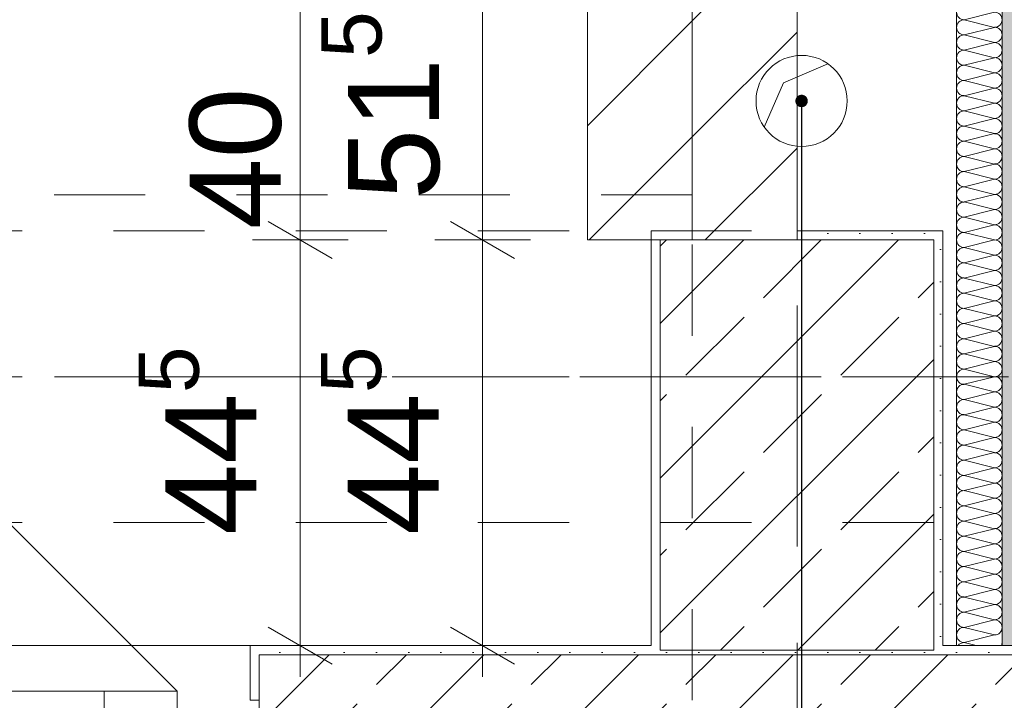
# Model space of a CAD drawing. Header units: metres. Extents: x -3.6 to 90.7, y -11.1 to 18.
# Tile 354 of 656: x 39.277 to 40.357, y 0.195 to 0.942. Entities that reach past the tile are written whole.
import ezdxf

# ---------------------------------------------------------------- set-up
doc = ezdxf.new("R2010")
doc.units = ezdxf.units.M
doc.header["$MEASUREMENT"] = 0
for name, pattern in [('Achse', [0.2, 0.1, -0.05, 0, -0.05]), ('Strichlinie doppelt', [0.546806, 0.264583, -0.105833, 0.070556, -0.105833]), ('Strichlinie eng', [0.115, 0.075, -0.04]), ('Untersicht', [0.1, 0.075, -0.025]), ('Wipeout_Contour', [1, 0, -1])]:
    doc.linetypes.add(name, pattern=pattern)
for name, color, linetype in [('152 - Bemaßung_ Beschriftung.Ausbau', 7, 'Continuous'), ('451 - Universal.Achsen Raster', 7, 'Continuous'), ('604 - Struktur.Wand Aussen', 7, 'Continuous'), ('607 - Struktur.Stütze', 7, 'Continuous'), ('608 - Struktur.Träger', 7, 'Continuous'), ('650 - Abdeckung.Fußboden Aufbau', 7, 'Continuous'), ('Abbruch_603 - Struktur.Bodenplatte_ Decke Roh', 7, 'Continuous'), ('Abbruch_605 - Struktur.Wand Innen', 7, 'Continuous'), ('Neubau_152 - Bemaßung_ Beschriftung.Ausbau', 7, 'Continuous'), ('Neubau_603 - Struktur.Bodenplatte_ Decke Roh', 7, 'Continuous'), ('Neubau_605 - Struktur.Wand Innen', 7, 'Continuous'), ('Neubau_606 - Struktur.Wand Innen Ausbau', 7, 'Continuous'), ('Neubau_653 - Abdeckung.TB Verkofferung', 7, 'Continuous')]:
    doc.layers.add(name, color=color, linetype=linetype)
doc.styles.add('ERSTELLTER_STIL_2', font='txt')
doc.linetypes.add('Abbruch 1', pattern='A,0,[1,2022.0244.A_L5A-PL02.05_iB_Grundriss 3.OG1.Shx,S=0.001984,R=0,X=0,Y=0],-0.25,0', length=0.25)
doc.dimstyles.new('ERSTELLTER_STIL__1', dxfattribs={"dimtxt": 0.1, "dimasz": 0.0532, "dimexe": 0.18, "dimexo": 0.0625, "dimgap": 0, "dimtad": 1, "dimzin": 0, "dimdsep": 46, "dimtxsty": 'ERSTELLTER_STIL_2', "dimblk": 'ARROWHEAD_2', "dimblk1": 'ARROWHEAD_2', "dimblk2": 'ARROWHEAD_2', "dimcen": 0.09, "dimse1": 1, "dimse2": 1, "dimclrd": 7, "dimclre": 7, "dimclrt": 7, "dimazin": 0, "dimtfac": 1, "dimtdec": 4, "dimtmove": 0, "dimatfit": 3, "dimfxl": 1, "dimtolj": 1, "dimtzin": 0, "dimarcsym": 0})
doc.dimstyles.new('ERSTELLTER_STIL__2', dxfattribs={"dimtxt": 0.1, "dimasz": 0.0532, "dimexe": 0.18, "dimexo": 0.0625, "dimgap": 0, "dimtad": 1, "dimzin": 0, "dimdsep": 46, "dimtxsty": 'ERSTELLTER_STIL_2', "dimblk": 'ARROWHEAD_2', "dimblk1": 'ARROWHEAD_2', "dimblk2": 'ARROWHEAD_2', "dimcen": 0.09, "dimse1": 1, "dimse2": 1, "dimclrd": 7, "dimclre": 7, "dimclrt": 7, "dimazin": 0, "dimtfac": 1, "dimtdec": 4, "dimtmove": 2, "dimatfit": 3, "dimfxl": 1, "dimtolj": 1, "dimtzin": 0, "dimarcsym": 0})
doc.dimstyles.new('ERSTELLTER_STIL__3', dxfattribs={"dimtxt": 0.1, "dimasz": 0.0532, "dimexe": 0.18, "dimexo": 0.0625, "dimgap": 0, "dimtad": 1, "dimtih": 1, "dimtoh": 1, "dimzin": 0, "dimdsep": 46, "dimtxsty": 'ERSTELLTER_STIL_2', "dimblk": 'ARROWHEAD_2', "dimblk1": 'ARROWHEAD_2', "dimblk2": 'ARROWHEAD_2', "dimcen": 0.09, "dimse1": 1, "dimse2": 1, "dimclrd": 7, "dimclre": 7, "dimclrt": 7, "dimazin": 0, "dimtfac": 1, "dimtdec": 4, "dimtmove": 0, "dimatfit": 3, "dimfxl": 1, "dimtolj": 1, "dimtzin": 0, "dimarcsym": 0})
doc.dimstyles.new('ERSTELLTER_STIL__6', dxfattribs={"dimtxt": 0.18, "dimasz": 0.02736, "dimexe": 0.18, "dimexo": 0.0625, "dimgap": 0, "dimtad": 0, "dimtih": 1, "dimtoh": 1, "dimdec": 4, "dimzin": 0, "dimdsep": 46, "dimcen": 0.09, "dimadec": 0, "dimazin": 0, "dimtfac": 1, "dimtdec": 4, "dimtmove": 0, "dimatfit": 3, "dimldrblk": 'ARROWHEAD_11', "dimfxl": 1, "dimtolj": 1, "dimtzin": 0, "dimarcsym": 0})
doc.dimstyles.new('ERSTELLTER_STIL__9', dxfattribs={"dimtxt": 0.1, "dimasz": 0.0532, "dimexe": 0.18, "dimexo": 0.0625, "dimgap": 0, "dimtad": 1, "dimtih": 1, "dimtoh": 1, "dimzin": 0, "dimdsep": 46, "dimtxsty": 'ERSTELLTER_STIL_2', "dimblk": 'ARROWHEAD_2', "dimblk1": 'ARROWHEAD_2', "dimblk2": 'ARROWHEAD_2', "dimcen": 0.09, "dimse1": 1, "dimse2": 1, "dimclrd": 7, "dimclre": 7, "dimclrt": 7, "dimazin": 0, "dimtfac": 1, "dimtdec": 4, "dimtmove": 2, "dimatfit": 3, "dimfxl": 1, "dimtolj": 1, "dimtzin": 0, "dimarcsym": 0})
pattern_1 = [(45, (0, 0), (-0.0848528, 0.0848528), []), (45, (-0.04243, 0.04243), (-0.0848528, 0.0848528), [0.09, -0.03])]
pattern_2 = [(45, (0, 0), (-0.01767767, 0.01767767), [0, -0.025])]
pattern_3 = [(45, (0, 0), (-0.0636396, 0.0636396), [])]

# ---------------------------------------------------------------- blocks, each defined once
blk = doc.blocks.new('*X5')
at = {"layer": 'Neubau_606 - Struktur.Wand Innen Ausbau', "color": 7, "linetype": 'Continuous', "lineweight": 5}
for p, q in [((40.3466, 0.95), (40.3133, 0.9417)), ((40.3466, 0.9333), (40.3133, 0.9417)), ((40.3466, 0.9333), (40.3133, 0.925)), ((40.3466, 0.9167), (40.3133, 0.925)), ((40.3466, 0.9167), (40.3133, 0.9083)), ((40.3466, 0.9), (40.3133, 0.9083)), ((40.3466, 0.9), (40.3133, 0.8917)), ((40.3466, 0.8833), (40.3133, 0.8917)), ((40.3466, 0.8833), (40.3133, 0.875)), ((40.3466, 0.8667), (40.3133, 0.875)), ((40.3466, 0.8667), (40.3133, 0.8583)), ((40.3466, 0.85), (40.3133, 0.8583)), ((40.3466, 0.85), (40.3133, 0.8417)), ((40.3466, 0.8333), (40.3133, 0.8417)), ((40.3466, 0.8333), (40.3133, 0.825)), ((40.3466, 0.8167), (40.3133, 0.825)), ((40.3466, 0.8167), (40.3133, 0.8083)), ((40.3466, 0.8), (40.3133, 0.8083)), ((40.3466, 0.8), (40.3133, 0.7917)), ((40.3466, 0.7833), (40.3133, 0.7917)), ((40.3466, 0.7833), (40.3133, 0.775)), ((40.3466, 0.7667), (40.3133, 0.775)), ((40.3466, 0.7667), (40.3133, 0.7583)), ((40.3466, 0.75), (40.3133, 0.7583)), ((40.3466, 0.75), (40.3133, 0.7417)), ((40.3466, 0.7333), (40.3133, 0.7417)), ((40.3466, 0.7333), (40.3133, 0.725)), ((40.3466, 0.7167), (40.3133, 0.725)), ((40.3466, 0.7167), (40.3133, 0.7083)), ((40.3466, 0.7), (40.3133, 0.7083)), ((40.3466, 0.7), (40.3133, 0.6917)), ((40.3466, 0.6833), (40.3133, 0.6917)), ((40.3466, 0.6833), (40.3133, 0.675)), ((40.3466, 0.6667), (40.3133, 0.675)), ((40.3466, 0.6667), (40.3133, 0.6583)), ((40.3466, 0.65), (40.3133, 0.6583)), ((40.3466, 0.65), (40.3133, 0.6417)), ((40.3466, 0.6333), (40.3133, 0.6417)), ((40.3466, 0.6333), (40.3133, 0.625)), ((40.3466, 0.6167), (40.3133, 0.625)), ((40.3466, 0.6167), (40.3133, 0.6083)), ((40.3466, 0.6), (40.3133, 0.6083)), ((40.3466, 0.6), (40.3133, 0.5917)), ((40.3466, 0.5833), (40.3133, 0.5917)), ((40.3466, 0.5833), (40.3133, 0.575)), ((40.3466, 0.5667), (40.3133, 0.575)), ((40.3466, 0.5667), (40.3133, 0.5583)), ((40.3466, 0.55), (40.3133, 0.5583)), ((40.3466, 0.55), (40.3133, 0.5417)), ((40.3466, 0.5333), (40.3133, 0.5417)), ((40.3466, 0.5333), (40.3133, 0.525)), ((40.3466, 0.5167), (40.3133, 0.525)), ((40.3466, 0.5167), (40.3133, 0.5083)), ((40.3466, 0.5), (40.3133, 0.5083)), ((40.3466, 0.5), (40.3133, 0.4917)), ((40.3466, 0.4833), (40.3133, 0.4917)), ((40.3466, 0.4833), (40.3133, 0.475)), ((40.3466, 0.4667), (40.3133, 0.475)), ((40.3466, 0.4667), (40.3133, 0.4583)), ((40.3466, 0.45), (40.3133, 0.4583)), ((40.3466, 0.45), (40.3133, 0.4417)), ((40.3466, 0.4333), (40.3133, 0.4417)), ((40.3466, 0.4333), (40.3133, 0.425)), ((40.3466, 0.4167), (40.3133, 0.425)), ((40.3466, 0.4167), (40.3133, 0.4083)), ((40.3466, 0.4), (40.3133, 0.4083)), ((40.3466, 0.4), (40.3133, 0.3917)), ((40.3466, 0.3833), (40.3133, 0.3917)), ((40.3466, 0.3833), (40.3133, 0.375)), ((40.3466, 0.3667), (40.3133, 0.375)), ((40.3466, 0.3667), (40.3133, 0.3583)), ((40.3466, 0.35), (40.3133, 0.3583)), ((40.3466, 0.35), (40.3133, 0.3417)), ((40.3466, 0.3333), (40.3133, 0.3417)), ((40.3466, 0.3333), (40.3133, 0.325)), ((40.3466, 0.3167), (40.3133, 0.325)), ((40.3466, 0.3167), (40.3133, 0.3083)), ((40.3466, 0.3), (40.3133, 0.3083)), ((40.3466, 0.3), (40.3133, 0.2917)), ((40.3466, 0.2833), (40.3133, 0.2917)), ((40.3466, 0.2833), (40.3133, 0.275)), ((40.3466, 0.2667), (40.3133, 0.275)), ((40.3466, 0.2667), (40.3133, 0.2583)), ((40.3266, 0.255), (40.3133, 0.2583))]:
    blk.add_line(p, q, dxfattribs=at)
for centre, start, end in [((40.3133, 0.95), 180, 270), ((40.3133, 0.9333), 90, 180), ((40.3466, 0.9417), 360, 90), ((40.3466, 0.9417), 270, 360), ((40.3133, 0.9333), 180, 270), ((40.3466, 0.925), 360, 90), ((40.3133, 0.9167), 90, 180), ((40.3466, 0.925), 270, 360), ((40.3133, 0.9167), 180, 270), ((40.3133, 0.9), 90, 180), ((40.3466, 0.9083), 360, 90), ((40.3466, 0.9083), 270, 360), ((40.3133, 0.9), 180, 270), ((40.3466, 0.8917), 360, 90), ((40.3133, 0.8833), 90, 180), ((40.3466, 0.8917), 270, 360), ((40.3133, 0.8833), 180, 270), ((40.3133, 0.8667), 90, 180), ((40.3466, 0.875), 360, 90), ((40.3466, 0.875), 270, 360), ((40.3133, 0.8667), 180, 270), ((40.3466, 0.8583), 360, 90), ((40.3133, 0.85), 90, 180), ((40.3466, 0.8583), 270, 360), ((40.3133, 0.85), 180, 270), ((40.3466, 0.8417), 360, 90), ((40.3133, 0.8333), 90, 180), ((40.3133, 0.8333), 180, 270), ((40.3466, 0.8417), 270, 360), ((40.3466, 0.825), 360, 90), ((40.3133, 0.8167), 90, 180), ((40.3466, 0.825), 270, 360), ((40.3133, 0.8167), 180, 270), ((40.3466, 0.8083), 360, 90), ((40.3133, 0.8), 90, 180), ((40.3133, 0.8), 180, 270), ((40.3466, 0.8083), 270, 360), ((40.3466, 0.7917), 360, 90), ((40.3133, 0.7833), 90, 180), ((40.3466, 0.7917), 270, 360), ((40.3133, 0.7833), 180, 270), ((40.3466, 0.775), 360, 90), ((40.3133, 0.7667), 90, 180), ((40.3466, 0.775), 270, 360), ((40.3133, 0.7667), 180, 270), ((40.3133, 0.75), 90, 180), ((40.3466, 0.7583), 360, 90), ((40.3466, 0.7583), 270, 360), ((40.3133, 0.75), 180, 270), ((40.3466, 0.7417), 360, 90), ((40.3133, 0.7333), 90, 180), ((40.3466, 0.7417), 270, 360), ((40.3133, 0.7333), 180, 270), ((40.3133, 0.7167), 90, 180), ((40.3466, 0.725), 360, 90), ((40.3466, 0.725), 270, 360), ((40.3133, 0.7167), 180, 270), ((40.3466, 0.7083), 360, 90), ((40.3133, 0.7), 90, 180), ((40.3466, 0.7083), 270, 360), ((40.3133, 0.7), 180, 270), ((40.3133, 0.6833), 90, 180), ((40.3466, 0.6917), 360, 90), ((40.3466, 0.6917), 270, 360), ((40.3133, 0.6833), 180, 270), ((40.3466, 0.675), 360, 90), ((40.3133, 0.6667), 90, 180), ((40.3466, 0.675), 270, 360), ((40.3133, 0.6667), 180, 270), ((40.3466, 0.6583), 360, 90), ((40.3133, 0.65), 90, 180), ((40.3133, 0.65), 180, 270), ((40.3466, 0.6583), 270, 360), ((40.3466, 0.6417), 360, 90), ((40.3133, 0.6333), 90, 180), ((40.3466, 0.6417), 270, 360), ((40.3133, 0.6333), 180, 270), ((40.3466, 0.625), 360, 90), ((40.3133, 0.6167), 90, 180), ((40.3133, 0.6167), 180, 270), ((40.3466, 0.625), 270, 360), ((40.3466, 0.6083), 360, 90), ((40.3133, 0.6), 90, 180), ((40.3466, 0.6083), 270, 360), ((40.3133, 0.6), 180, 270), ((40.3466, 0.5917), 360, 90), ((40.3133, 0.5833), 90, 180), ((40.3133, 0.5833), 180, 270), ((40.3466, 0.5917), 270, 360), ((40.3466, 0.575), 360, 90), ((40.3133, 0.5667), 90, 180), ((40.3466, 0.575), 270, 360), ((40.3133, 0.5667), 180, 270), ((40.3466, 0.5583), 360, 90), ((40.3133, 0.55), 90, 180), ((40.3466, 0.5583), 270, 360), ((40.3133, 0.55), 180, 270), ((40.3133, 0.5333), 90, 180), ((40.3466, 0.5417), 360, 90), ((40.3466, 0.5417), 270, 360), ((40.3133, 0.5333), 180, 270), ((40.3466, 0.525), 360, 90), ((40.3133, 0.5167), 90, 180), ((40.3466, 0.525), 270, 360), ((40.3133, 0.5167), 180, 270), ((40.3133, 0.5), 90, 180), ((40.3466, 0.5083), 360, 90), ((40.3466, 0.5083), 270, 360), ((40.3133, 0.5), 180, 270), ((40.3466, 0.4917), 360, 90), ((40.3133, 0.4833), 90, 180), ((40.3466, 0.4917), 270, 360), ((40.3133, 0.4833), 180, 270), ((40.3466, 0.475), 360, 90), ((40.3133, 0.4667), 90, 180), ((40.3133, 0.4667), 180, 270), ((40.3466, 0.475), 270, 360), ((40.3466, 0.4583), 360, 90), ((40.3133, 0.45), 90, 180), ((40.3466, 0.4583), 270, 360), ((40.3133, 0.45), 180, 270), ((40.3466, 0.4417), 360, 90), ((40.3133, 0.4333), 90, 180), ((40.3133, 0.4333), 180, 270), ((40.3466, 0.4417), 270, 360), ((40.3466, 0.425), 360, 90), ((40.3133, 0.4167), 90, 180), ((40.3466, 0.425), 270, 360), ((40.3133, 0.4167), 180, 270), ((40.3466, 0.4083), 360, 90), ((40.3133, 0.4), 90, 180), ((40.3133, 0.4), 180, 270), ((40.3466, 0.4083), 270, 360), ((40.3466, 0.3917), 360, 90), ((40.3133, 0.3833), 90, 180), ((40.3466, 0.3917), 270, 360), ((40.3133, 0.3833), 180, 270), ((40.3466, 0.375), 360, 90), ((40.3133, 0.3667), 90, 180), ((40.3466, 0.375), 270, 360), ((40.3133, 0.3667), 180, 270), ((40.3133, 0.35), 90, 180), ((40.3466, 0.3583), 360, 90), ((40.3466, 0.3583), 270, 360), ((40.3133, 0.35), 180, 270), ((40.3466, 0.3417), 360, 90), ((40.3133, 0.3333), 90, 180), ((40.3466, 0.3417), 270, 360), ((40.3133, 0.3333), 180, 270), ((40.3133, 0.3167), 90, 180), ((40.3466, 0.325), 360, 90), ((40.3466, 0.325), 270, 360), ((40.3133, 0.3167), 180, 270), ((40.3466, 0.3083), 360, 90), ((40.3133, 0.3), 90, 180), ((40.3466, 0.3083), 270, 360), ((40.3133, 0.3), 180, 270), ((40.3133, 0.2833), 90, 180), ((40.3466, 0.2917), 360, 90), ((40.3466, 0.2917), 270, 360), ((40.3133, 0.2833), 180, 270), ((40.3466, 0.275), 360, 90), ((40.3133, 0.2667), 90, 180), ((40.3466, 0.275), 270, 360), ((40.3133, 0.2667), 180, 270), ((40.3133, 0.25), 90, 143.0236), ((40.3466, 0.2583), 336.5147, 360)]:
    blk.add_arc(centre, 0.00833, start, end, dxfattribs=at)
blk = doc.blocks.new('*D193')
at = {"layer": '152 - Bemaßung_ Beschriftung.Ausbau', "color": 7, "linetype": 'Continuous', "lineweight": 5}
for p, q in [((39.75, 0.7202), (39.82, 0.6798)), ((39.8375, 0.7), (39.7325, 0.7)), ((39.785, 0.255), (39.785, 0.7)), ((39.75, 0.2752), (39.82, 0.2348)), ((39.8375, 0.255), (39.7325, 0.255)), ((39.785, 0.2208), (39.785, 0.255))]:
    blk.add_line(p, q, dxfattribs=at)
at = {"layer": '152 - Bemaßung_ Beschriftung.Ausbau', "color": 7, "lineweight": 5, "insert": (39.7661, 0.3766), "char_height": 0.1, "attachment_point": 7, "rotation": 90, "style": 'ERSTELLTER_STIL_2'}
blk.add_mtext('\\A1;{\\pql;\\fArial|b0|i0|c0|p38;44\\fArial|b0|i0|c0|p38;\\A1{\\H.66x;\\S5^  ;}}', dxfattribs=at)
blk = doc.blocks.new('ARROWHEAD_2')
at = {"color": 0, "linetype": 'Continuous', "lineweight": 0}
for p, q in [((-0.378, -0.655), (0.378, 0.655)), ((0, 0), (-1, 0))]:
    blk.add_line(p, q, dxfattribs=at)
blk = doc.blocks.new('*D194')
at = {"layer": '152 - Bemaßung_ Beschriftung.Ausbau', "color": 7, "linetype": 'Continuous', "lineweight": 5}
for p, q in [((39.75, 1.2352), (39.82, 1.1948)), ((39.8375, 1.215), (39.7325, 1.215)), ((39.785, 0.7), (39.785, 1.215)), ((39.75, 0.7202), (39.82, 0.6798)), ((39.8375, 0.7), (39.7325, 0.7))]:
    blk.add_line(p, q, dxfattribs=at)
at = {"layer": '152 - Bemaßung_ Beschriftung.Ausbau', "color": 7, "lineweight": 5, "insert": (39.7666, 0.7443), "char_height": 0.1, "attachment_point": 7, "rotation": 90, "style": 'ERSTELLTER_STIL_2'}
blk.add_mtext('\\A1;{\\pql;\\fArial|b0|i0|c0|p38;51\\fArial|b0|i0|c0|p38;\\A1{\\H.66x;\\S5^  ;}}', dxfattribs=at)
blk = doc.blocks.new('*D198')
at = {"layer": '152 - Bemaßung_ Beschriftung.Ausbau', "color": 7, "linetype": 'Continuous', "lineweight": 5}
for p, q in [((39.55, 0.7202), (39.62, 0.6798)), ((39.6375, 0.7), (39.5325, 0.7)), ((39.585, 0.255), (39.585, 0.7)), ((39.55, 0.2752), (39.62, 0.2348)), ((39.6375, 0.255), (39.5325, 0.255)), ((39.585, 0.2208), (39.585, 0.255))]:
    blk.add_line(p, q, dxfattribs=at)
at = {"layer": '152 - Bemaßung_ Beschriftung.Ausbau', "color": 7, "lineweight": 5, "insert": (39.5661, 0.3766), "char_height": 0.1, "attachment_point": 7, "rotation": 90, "style": 'ERSTELLTER_STIL_2'}
blk.add_mtext('\\A1;{\\pql;\\fArial|b0|i0|c0|p38;44\\fArial|b0|i0|c0|p38;\\A1{\\H.66x;\\S5^  ;}}', dxfattribs=at)
blk = doc.blocks.new('*D199')
at = {"layer": '152 - Bemaßung_ Beschriftung.Ausbau', "color": 7, "linetype": 'Continuous', "lineweight": 5}
for p, q in [((39.55, 1.1202), (39.62, 1.0798)), ((39.6375, 1.1), (39.5325, 1.1)), ((39.585, 0.7), (39.585, 1.1)), ((39.55, 0.7202), (39.62, 0.6798)), ((39.6375, 0.7), (39.5325, 0.7))]:
    blk.add_line(p, q, dxfattribs=at)
at = {"layer": '152 - Bemaßung_ Beschriftung.Ausbau', "color": 7, "lineweight": 5, "insert": (39.565, 0.7118), "char_height": 0.1, "attachment_point": 7, "rotation": 90, "style": 'ERSTELLTER_STIL_2'}
blk.add_mtext('\\A1;{\\pql;\\fArial|b0|i0|c0|p38;40}', dxfattribs=at)
blk = doc.blocks.new('ARROWHEAD_11')
at = {"color": 0, "linetype": 'Continuous', "lineweight": 0}
blk.add_line((0, 0), (-1, 0), dxfattribs=at)
at = {"color": 0, "linetype": 'Continuous', "lineweight": 0, "const_width": 0.25, "flags": 128}
blk.add_lwpolyline([(-0.125, 0, 1), (0.125, 0, 1)], format="xyb", close=True, dxfattribs=at)
blk = doc.blocks.new('*D363')
at = {"layer": '152 - Bemaßung_ Beschriftung.Ausbau', "color": 7, "linetype": 'Continuous', "lineweight": 5}
for p, q in [((-2.21, 0.2702), (-2.14, 0.2298)), ((-2.14, 0.2248), (-2.21, 0.2652)), ((-2.1225, 0.245), (-2.2275, 0.245)), ((-2.175, 0.005), (-2.175, 0.245)), ((-2.21, 0.0252), (-2.14, -0.0152)), ((-2.1225, 0.005), (-2.2275, 0.005)), ((-2.175, -0.145), (-2.175, 0.005))]:
    blk.add_line(p, q, dxfattribs=at)
at = {"layer": '152 - Bemaßung_ Beschriftung.Ausbau', "color": 7, "lineweight": 5, "insert": (-2.195, 0.0491), "char_height": 0.1, "attachment_point": 7, "rotation": 90, "style": 'ERSTELLTER_STIL_2'}
blk.add_mtext('\\A1;{\\pql;\\fArial|b0|i0|c0|p38;24}', dxfattribs=at)
blk = doc.blocks.new('*D436')
at = {"layer": '152 - Bemaßung_ Beschriftung.Ausbau', "color": 7, "linetype": 'Continuous', "lineweight": 5}
for p, q in [((36.605, -4.6125), (36.605, -4.5075)), ((40.015, -4.6125), (40.015, -4.5075)), ((36.6252, -4.525), (36.5848, -4.595)), ((40.0352, -4.525), (39.9948, -4.595)), ((36.605, -4.56), (40.015, -4.56))]:
    blk.add_line(p, q, dxfattribs=at)
at = {"layer": '152 - Bemaßung_ Beschriftung.Ausbau', "color": 7, "lineweight": 5, "char_height": 0.1, "attachment_point": 7, "style": 'ERSTELLTER_STIL_2'}
for s, insert in [('\\A1;{\\pql;\\fArial|b0|i0|c0|p38;11\\fArial|b0|i0|c0|p38;\\A1{\\H.66x;\\S5^  ;}}', (39.8029, -4.5411)), ('\\A1;{\\pql;\\fArial|b0|i0|c0|p38;3,41}', (38.081, -4.54))]:
    blk.add_mtext(s, dxfattribs=dict(at, insert=insert))
blk = doc.blocks.new('*D437')
at = {"layer": '152 - Bemaßung_ Beschriftung.Ausbau', "color": 7, "linetype": 'Continuous', "lineweight": 5}
for p, q in [((40.015, -4.6125), (40.015, -4.5075)), ((40.13, -4.6125), (40.13, -4.5075)), ((40.0352, -4.525), (39.9948, -4.595)), ((40.1502, -4.525), (40.1098, -4.595)), ((40.015, -4.56), (40.13, -4.56))]:
    blk.add_line(p, q, dxfattribs=at)
blk = doc.blocks.new('*D438')
at = {"layer": '152 - Bemaßung_ Beschriftung.Ausbau', "color": 7, "linetype": 'Continuous', "lineweight": 5}
for p, q in [((40.13, -4.6125), (40.13, -4.5075)), ((40.38, -4.6125), (40.38, -4.5075)), ((40.1502, -4.525), (40.1098, -4.595)), ((40.4002, -4.525), (40.3598, -4.595)), ((40.13, -4.56), (40.38, -4.56))]:
    blk.add_line(p, q, dxfattribs=at)
at = {"layer": '152 - Bemaßung_ Beschriftung.Ausbau', "color": 7, "lineweight": 5, "insert": (40.1791, -4.54), "char_height": 0.1, "attachment_point": 7, "style": 'ERSTELLTER_STIL_2'}
blk.add_mtext('\\A1;{\\pql;\\fArial|b0|i0|c0|p38;25}', dxfattribs=at)
blk = doc.blocks.new('*D477')
at = {"layer": '152 - Bemaßung_ Beschriftung.Ausbau', "color": 7, "linetype": 'Continuous', "lineweight": 5}
for p, q in [((36.68, -5.1125), (36.68, -5.0075)), ((39.98, -5.1125), (39.98, -5.0075)), ((36.7002, -5.025), (36.6598, -5.095)), ((40.0002, -5.025), (39.9598, -5.095)), ((36.68, -5.06), (39.98, -5.06))]:
    blk.add_line(p, q, dxfattribs=at)
at = {"layer": '152 - Bemaßung_ Beschriftung.Ausbau', "color": 7, "lineweight": 5, "insert": (38.197, -5.04), "char_height": 0.1, "attachment_point": 7, "style": 'ERSTELLTER_STIL_2'}
blk.add_mtext('\\A1;{\\pql;\\fArial|b0|i0|c0|p38;3,30}', dxfattribs=at)
blk = doc.blocks.new('*D478')
at = {"layer": '152 - Bemaßung_ Beschriftung.Ausbau', "color": 7, "linetype": 'Continuous', "lineweight": 5}
for p, q in [((39.98, -5.1125), (39.98, -5.0075)), ((40.28, -5.1125), (40.28, -5.0075)), ((40.0002, -5.025), (39.9598, -5.095)), ((40.3002, -5.025), (40.2598, -5.095)), ((39.98, -5.06), (40.28, -5.06))]:
    blk.add_line(p, q, dxfattribs=at)
at = {"layer": '152 - Bemaßung_ Beschriftung.Ausbau', "color": 7, "lineweight": 5, "insert": (40.0541, -5.04), "char_height": 0.1, "attachment_point": 7, "style": 'ERSTELLTER_STIL_2'}
blk.add_mtext('\\A1;{\\pql;\\fArial|b0|i0|c0|p38;30}', dxfattribs=at)
blk = doc.blocks.new('*D479')
at = {"layer": '152 - Bemaßung_ Beschriftung.Ausbau', "color": 7, "linetype": 'Continuous', "lineweight": 5}
for p, q in [((40.28, -5.1125), (40.28, -5.0075)), ((43.58, -5.1125), (43.58, -5.0075)), ((40.3002, -5.025), (40.2598, -5.095)), ((43.6002, -5.025), (43.5598, -5.095)), ((40.28, -5.06), (43.58, -5.06))]:
    blk.add_line(p, q, dxfattribs=at)
at = {"layer": '152 - Bemaßung_ Beschriftung.Ausbau', "color": 7, "lineweight": 5, "insert": (41.797, -5.04), "char_height": 0.1, "attachment_point": 7, "style": 'ERSTELLTER_STIL_2'}
blk.add_mtext('\\A1;{\\pql;\\fArial|b0|i0|c0|p38;3,30}', dxfattribs=at)
blk = doc.blocks.new('*D595')
at = {"layer": '152 - Bemaßung_ Beschriftung.Ausbau', "color": 7, "linetype": 'Continuous', "lineweight": 5}
for p, q in [((40.13, 2.0975), (40.13, 2.2025)), ((40.38, 2.0975), (40.38, 2.2025)), ((40.1502, 2.185), (40.1098, 2.115)), ((40.4002, 2.185), (40.3598, 2.115)), ((40.0957, 2.15), (40.13, 2.15)), ((40.13, 2.15), (40.38, 2.15))]:
    blk.add_line(p, q, dxfattribs=at)
at = {"color": 254, "linetype": 'Wipeout_Contour', "lineweight": 0, "ltscale": 161.157328}
blk.add_wipeout([(40.1266, 2.1691), (40.3212, 2.1691), (40.3212, 2.312), (40.1266, 2.312)], dxfattribs=at).dxf.layer = '152 - Bemaßung_ Beschriftung.Ausbau'
at = {"layer": '152 - Bemaßung_ Beschriftung.Ausbau', "color": 7, "lineweight": 5, "insert": (40.148, 2.1906), "char_height": 0.1, "attachment_point": 7, "style": 'ERSTELLTER_STIL_2'}
blk.add_mtext('\\A1;{\\pql;\\fArial|b0|i0|c0|p38;25}', dxfattribs=at)
blk = doc.blocks.new('*D611')
at = {"layer": '152 - Bemaßung_ Beschriftung.Ausbau', "color": 7, "linetype": 'Continuous', "lineweight": 5}
for p, q in [((45.7803, 0.245), (45.7803, 3.72)), ((45.7453, 0.2652), (45.8153, 0.2248)), ((45.8328, 0.245), (45.7278, 0.245)), ((45.7803, 0.005), (45.7803, 0.245)), ((45.7453, 0.0252), (45.8153, -0.0152)), ((45.8328, 0.005), (45.7278, 0.005)), ((45.7803, -0.0292), (45.7803, 0.005))]:
    blk.add_line(p, q, dxfattribs=at)
at = {"color": 254, "linetype": 'Wipeout_Contour', "lineweight": 0, "ltscale": 182.85335}
blk.add_wipeout([(45.7818, 0.0277), (45.7818, 0.2223), (45.6389, 0.2223), (45.6389, 0.0277)], dxfattribs=at).dxf.layer = '152 - Bemaßung_ Beschriftung.Ausbau'
at = {"layer": '152 - Bemaßung_ Beschriftung.Ausbau', "color": 7, "lineweight": 5, "insert": (45.7603, 0.0491), "char_height": 0.1, "attachment_point": 7, "rotation": 90, "style": 'ERSTELLTER_STIL_2'}
blk.add_mtext('\\A1;{\\pql;\\fArial|b0|i0|c0|p38;24}', dxfattribs=at)
blk = doc.blocks.new('*D612')
at = {"layer": '152 - Bemaßung_ Beschriftung.Ausbau', "color": 7, "linetype": 'Continuous', "lineweight": 5}
for p, q in [((45.7453, 3.7402), (45.8153, 3.6998)), ((45.8328, 3.72), (45.7278, 3.72)), ((45.7803, 0.245), (45.7803, 3.72)), ((45.7453, 0.2652), (45.8153, 0.2248))]:
    blk.add_line(p, q, dxfattribs=at)
at = {"layer": '152 - Bemaßung_ Beschriftung.Ausbau', "color": 7, "lineweight": 5, "char_height": 0.1, "attachment_point": 7, "rotation": 90, "style": 'ERSTELLTER_STIL_2'}
for s, insert in [('\\A1;{\\pql;\\fArial|b0|i0|c0|p38;17\\fArial|b0|i0|c0|p38;\\A1{\\H.66x;\\S5^  ;}}', (45.7614, 3.4979)), ('\\A1;{\\pql;\\fArial|b0|i0|c0|p38;3,47\\fArial|b0|i0|c0|p38;\\A1{\\H.66x;\\S5^  ;}}', (45.7797, 1.7235))]:
    blk.add_mtext(s, dxfattribs=dict(at, insert=insert))
blk = doc.blocks.new('*D616')
at = {"layer": '152 - Bemaßung_ Beschriftung.Ausbau', "color": 7, "linetype": 'Continuous', "lineweight": 5}
for p, q in [((44.3062, 0.7302), (44.3762, 0.6898)), ((44.3412, 0.245), (44.3412, 0.71)), ((44.3062, 0.2652), (44.3762, 0.2248)), ((44.3937, 0.245), (44.2887, 0.245)), ((44.3412, 0.2108), (44.3412, 0.245))]:
    blk.add_line(p, q, dxfattribs=at)
at = {"layer": '152 - Bemaßung_ Beschriftung.Ausbau', "color": 7, "lineweight": 5, "char_height": 0.1, "attachment_point": 7, "rotation": 90, "style": 'ERSTELLTER_STIL_2'}
for s, insert in [('\\A1;{\\pql;\\fArial|b0|i0|c0|p38;13}', (44.3212, 0.538)), ('\\A1;{\\pql;\\fArial|b0|i0|c0|p38;46\\fArial|b0|i0|c0|p38;\\A1{\\H.66x;\\S5^  ;}}', (44.3229, 0.0229))]:
    blk.add_mtext(s, dxfattribs=dict(at, insert=insert))

msp = doc.modelspace()

# ---------------------------------------------------------------- hatches: boundary and pattern name
at = {"layer": '604 - Struktur.Wand Aussen', "linetype": 'Continuous', "lineweight": 0, "true_color": 0x000000}
h = msp.add_hatch(dxfattribs=at)
h.set_pattern_fill('Gips_0001', color=18, style=0, pattern_type=2)
h.set_pattern_definition(pattern_2)
h.paths.add_polyline_path([(39.54, 0.255), (39.53, 0.255), (39.53, 0.195), (39.54, 0.195)])
h = msp.add_hatch(dxfattribs=at)
h.set_pattern_fill('Gips_0001', color=18, style=0, pattern_type=2)
h.set_pattern_definition(pattern_2)
h.paths.add_polyline_path([(39.54, 0.255), (39.54, 0.245), (39.97, 0.245), (39.97, 0.255)])
h = msp.add_hatch(dxfattribs=at)
h.set_pattern_fill('Gips_0001', color=18, style=0, pattern_type=2)
h.set_pattern_definition(pattern_2)
h.paths.add_polyline_path([(40.29, 0.245), (40.74, 0.245), (40.74, 0.255), (40.29, 0.255)])
h = msp.add_hatch(dxfattribs=at)
h.set_pattern_fill('Beton__Stahlbeton_0001', color=18, style=0, pattern_type=2)
h.set_pattern_definition(pattern_1)
h.paths.add_polyline_path([(39.54, 0.125), (39.48, 0.125), (39.48, 0.005), (40.8, 0.005), (40.8, 0.125), (40.74, 0.125), (40.74, 0.195), (40.74, 0.245), (39.54, 0.245), (39.54, 0.195)])
at = {"layer": '607 - Struktur.Stütze', "linetype": 'Continuous', "lineweight": 0, "true_color": 0x000000}
h = msp.add_hatch(dxfattribs=at)
h.set_pattern_fill('Gips_0001', color=18, style=0, pattern_type=2)
h.set_pattern_definition(pattern_2)
h.paths.add_polyline_path([(40.13, 0.7), (40.28, 0.7), (40.28, 0.255), (40.29, 0.255), (40.29, 0.71), (40.13, 0.71)])
h = msp.add_hatch(dxfattribs=at)
h.set_pattern_fill('Gips_0001', color=18, style=0, pattern_type=2)
h.set_pattern_definition(pattern_2)
h.paths.add_polyline_path([(39.97, 0.7), (39.97, 0.255), (39.98, 0.255), (39.98, 0.7)])
h = msp.add_hatch(dxfattribs=at)
h.set_pattern_fill('Beton__Stahlbeton_0001', color=18, style=0, pattern_type=2)
h.set_pattern_definition(pattern_1)
h.paths.add_polyline_path([(39.98, 0.25), (40.28, 0.25), (40.28, 0.7), (39.98, 0.7)])
h = msp.add_hatch(dxfattribs=at)
h.set_pattern_fill('Gips_0001', color=18, style=0, pattern_type=2)
h.set_pattern_definition(pattern_2)
h.paths.add_polyline_path([(39.98, 0.255), (39.97, 0.255), (39.97, 0.245), (40.29, 0.245), (40.29, 0.255), (40.28, 0.255), (40.28, 0.25), (39.98, 0.25)])
at = {"layer": 'Abbruch_605 - Struktur.Wand Innen', "linetype": 'Continuous', "lineweight": 0, "true_color": 0x000000}
h = msp.add_hatch(dxfattribs=at)
h.set_pattern_fill('MW_Ziegel_0001', color=18, style=0, pattern_type=2)
h.set_pattern_definition(pattern_3)
h.paths.add_polyline_path([(40.015, 1.1), (40.015, 0.7), (40.13, 0.7), (40.13, 1.1)])
at = {"layer": 'Neubau_605 - Struktur.Wand Innen', "linetype": 'Continuous', "lineweight": 0, "true_color": 0x000000}
h = msp.add_hatch(dxfattribs=at)
h.set_pattern_fill('MW_Ziegel_0001', color=18, style=0, pattern_type=2)
h.set_pattern_definition(pattern_3)
h.paths.add_polyline_path([(39.9, 1.1), (39.9, 0.7), (40.015, 0.7), (40.015, 1.1)])
at = {"layer": 'Neubau_606 - Struktur.Wand Innen Ausbau', "linetype": 'Continuous', "lineweight": 0, "true_color": 0x000000}
h = msp.add_hatch(dxfattribs=at)
h.set_pattern_fill('Gips_0001', color=18, style=0, pattern_type=2)
h.set_pattern_definition(pattern_2)
h.paths.add_polyline_path([(40.3675, 0.255), (40.3675, 3.81), (40.355, 3.81), (40.355, 0.255)])

# ---------------------------------------------------------------- linework, layer by layer
at = {"layer": '451 - Universal.Achsen Raster', "color": 160, "linetype": 'Strichlinie doppelt', "lineweight": 9, "true_color": 0x3232ff}
for p, q in [((40.13, -10.585), (40.13, 16.355)), ((64.935, 0.55), (-3.175, 0.55))]:
    msp.add_line(p, q, dxfattribs=at)
at = {"layer": '604 - Struktur.Wand Aussen', "color": 7, "linetype": 'Continuous', "lineweight": 9}
for p, q in [((39.45, 0.205), (39.0328, 0.6222)), ((37.15, 0.255), (39.53, 0.255))]:
    msp.add_line(p, q, dxfattribs=at)
at = {"layer": '604 - Struktur.Wand Aussen', "color": 7, "linetype": 'Strichlinie eng', "lineweight": 9}
msp.add_line((37.15, 0.255), (39.53, 0.255), dxfattribs=at)
at = {"layer": '604 - Struktur.Wand Aussen', "color": 7, "linetype": 'Continuous', "lineweight": 5}
for p, q in [((39.53, 0.245), (39.53, 0.255)), ((39.54, 0.255), (39.53, 0.255)), ((39.53, 0.245), (39.53, 0.255)), ((39.53, 0.195), (39.53, 0.245)), ((39.53, 0.195), (39.53, 0.245)), ((39.54, 0.195), (39.53, 0.195))]:
    msp.add_line(p, q, dxfattribs=at)
at = {"layer": '604 - Struktur.Wand Aussen', "color": 7, "linetype": 'Continuous', "lineweight": 13}
for p, q in [((40.74, 0.245), (39.54, 0.245)), ((39.54, 0.245), (39.54, 0.195)), ((38.94, 0.205), (39.37, 0.205)), ((39.37, 0.135), (39.37, 0.205)), ((39.37, 0.205), (39.45, 0.205)), ((39.45, 0.205), (39.45, 0.135)), ((39.54, 0.125), (39.54, 0.195))]:
    msp.add_line(p, q, dxfattribs=at)
at = {"layer": '604 - Struktur.Wand Aussen', "color": 7, "linetype": 'Continuous', "lineweight": 5, "flags": 128}
for points in [[(39.97, 0.255), (39.54, 0.255)], [(40.74, 0.255), (40.29, 0.255)]]:
    msp.add_lwpolyline(points, dxfattribs=at)
at = {"layer": '604 - Struktur.Wand Aussen', "color": 7, "linetype": 'Continuous', "lineweight": 9}
msp.add_point((39.53, 0.255), dxfattribs=at)
at = {"layer": '607 - Struktur.Stütze', "color": 7, "linetype": 'Continuous', "lineweight": 5, "flags": 128}
for points in [[(40.29, 0.255), (40.29, 0.71), (40.13, 0.71)], [(39.97, 0.7), (39.97, 0.255)]]:
    msp.add_lwpolyline(points, dxfattribs=at)
at = {"layer": '607 - Struktur.Stütze', "color": 7, "linetype": 'Continuous', "lineweight": 13, "flags": 128}
msp.add_lwpolyline([(39.98, 0.25), (40.28, 0.25), (40.28, 0.7), (39.98, 0.7)], close=True, dxfattribs=at)
at = {"layer": '608 - Struktur.Träger', "color": 7, "linetype": 'Untersicht', "lineweight": 13}
for p, q in [((0.38, 0.71), (61.88, 0.71)), ((0.38, 0.39), (61.88, 0.39))]:
    msp.add_line(p, q, dxfattribs=at)
at = {"layer": '608 - Struktur.Träger', "color": 7, "linetype": 'Achse', "lineweight": 9}
msp.add_line((0.38, 0.55), (61.88, 0.55), dxfattribs=at)
at = {"layer": '650 - Abdeckung.Fußboden Aufbau', "color": 7, "linetype": 'Continuous', "lineweight": 13, "flags": 128}
msp.add_lwpolyline([(36.605, 5.819), (36.605, 1.01), (36.715, 1.01), (36.715, 0.255), (39.97, 0.255), (39.97, 0.71), (40.015, 0.71), (40.015, 3.35), (39.9, 3.35), (39.9, 3.98), (40.015, 3.98), (40.015, 5.19), (39.97, 5.19), (39.97, 5.819), (38.855, 5.819)], dxfattribs=at)
at = {"layer": 'Abbruch_603 - Struktur.Bodenplatte_ Decke Roh', "color": 7, "linetype": 'Abbruch 1', "lineweight": 18}
for start, end in [(90, 180), (0, 90), (180, 270), (270, 0)]:
    msp.add_arc((40.135, 0.8525), 0.05, start, end, dxfattribs=at)
at = {"layer": 'Abbruch_605 - Struktur.Wand Innen', "color": 7, "linetype": 'Abbruch 1', "lineweight": 18, "flags": 128}
for points in [[(40.015, 1.1), (40.015, 0.7)], [(40.13, 0.7), (40.13, 1.1)]]:
    msp.add_lwpolyline(points, dxfattribs=at)
at = {"layer": 'Neubau_603 - Struktur.Bodenplatte_ Decke Roh', "color": 1, "linetype": 'Continuous', "lineweight": 5}
for p, q in [((40.115, 0.8725), (40.1638, 0.8934)), ((40.0941, 0.8237), (40.115, 0.8725))]:
    msp.add_line(p, q, dxfattribs=at)
at = {"layer": 'Neubau_605 - Struktur.Wand Innen', "color": 1, "linetype": 'Continuous', "lineweight": 18, "flags": 128}
for points in [[(39.9, 1.215), (39.9, 0.7)], [(40.015, 0.7), (40.015, 1.1)], [(39.9, 0.7), (39.98, 0.7)]]:
    msp.add_lwpolyline(points, dxfattribs=at)
at = {"layer": 'Neubau_606 - Struktur.Wand Innen Ausbau', "color": 1, "linetype": 'Continuous', "lineweight": 5}
msp.add_line((40.355, 0.255), (40.355, 3.81), dxfattribs=at)
at = {"layer": 'Neubau_606 - Struktur.Wand Innen Ausbau', "color": 1, "linetype": 'Continuous', "lineweight": 5, "flags": 128}
for points in [[(40.305, 3.81), (40.305, 0.255)], [(40.305, 0.255), (40.38, 0.255)]]:
    msp.add_lwpolyline(points, dxfattribs=at)
at = {"layer": 'Neubau_653 - Abdeckung.TB Verkofferung', "color": 1, "linetype": 'Untersicht', "lineweight": 9}
for p in [(36.715, 0.7495), (40.015, 0.195)]:
    msp.add_line(p, (40.015, 0.7495), dxfattribs=at)

# ---------------------------------------------------------------- block references
at = {"layer": 'Neubau_606 - Struktur.Wand Innen Ausbau', "color": 1, "lineweight": 13}
msp.add_blockref('*X5', (0, 0), dxfattribs=at)

# ---------------------------------------------------------------- dimensions: what is measured, and where the dimension line sits
at = {"layer": '152 - Bemaßung_ Beschriftung.Ausbau', "color": 7, "linetype": 'Continuous', "lineweight": 5}
for base, p1, p2, picture, middle in [((40.015, -4.56), (36.605, 3.2547), (40.015, 4.5325), '*D436', (38.2109, -4.49)), ((40.129975, -4.5599999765), (40.014975, 4.532491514), (40.129975, 4.532491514), '*D437', (40.014240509, -4.4899999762)), ((40.38, -4.56), (40.13, 4.5325), (40.38, 0.255), '*D438', (40.2553, -4.49)), ((39.98, -5.06), (36.68, 0.7), (39.98, 0.7), '*D477', (38.3268, -4.99)), ((40.28, -5.06), (39.98, 0.7), (40.28, 0.7), '*D478', (40.1303, -4.99)), ((43.58, -5.06), (40.28, 0.7), (43.58, 0.25), '*D479', (41.9268, -4.99))]:
    dim = msp.add_linear_dim(base=base, p1=p1, p2=p2, dimstyle='ERSTELLTER_STIL__3', dxfattribs=at)
    dim.commit()
    dim.dimension.update_dxf_attribs({"geometry": picture, "text_midpoint": middle, "dimtype": 160})
for base, p1, p2, dimstyle, picture, middle in [((39.785, 1.2149822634), (39.899975, 0.6999822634), (39.8999750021, 1.2149822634), 'ERSTELLTER_STIL__2', '*D194', (39.7149999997, 0.9555688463)), ((39.585, 1.1), (39.9, 0.7), (40.015, 1.1), 'ERSTELLTER_STIL__2', '*D199', (39.515, 0.7881)), ((39.585, 0.69998), (39.96999, 0.255), (39.89997, 0.69998), 'ERSTELLTER_STIL__1', '*D198', (39.515, 0.58786)), ((39.785, 0.69998), (39.96999, 0.255), (39.89997, 0.69998), 'ERSTELLTER_STIL__1', '*D193', (39.715, 0.58786)), ((-2.175, 0.245), (62.275, 0.005), (0.69, 0.245), 'ERSTELLTER_STIL__1', '*D363', (-2.245, 0.1253))]:
    dim = msp.add_linear_dim(base=base, p1=p1, p2=p2, angle=90, dimstyle=dimstyle, dxfattribs=at)
    dim.commit()
    dim.dimension.update_dxf_attribs({"geometry": picture, "text_midpoint": middle, "dimtype": 160, "text_rotation": 90})

# ---------------------------------------------------------------- leaders
at = {"layer": 'Neubau_152 - Bemaßung_ Beschriftung.Ausbau', "color": 1, "linetype": 'Continuous', "lineweight": 13, "annotation_type": 0, "has_hookline": 1, "hookline_direction": 1, "text_width": 0.7695}
msp.add_leader([(40.135, 0.8525), (40.135, -0.681), (40.0847, -0.681)], dimstyle='ERSTELLTER_STIL__6', dxfattribs=at)

# ---------------------------------------------------------------- next in the draw order: dimensions: what is measured, and where the dimension line sits
at = {"layer": '152 - Bemaßung_ Beschriftung.Ausbau', "color": 7, "linetype": 'Continuous', "lineweight": 5}
dim = msp.add_linear_dim(base=(40.38, 2.15), p1=(40.13, 0.7), p2=(40.38, 3.81), dimstyle='ERSTELLTER_STIL__9', dxfattribs=at)
dim.commit()
dim.dimension.update_dxf_attribs({"geometry": '*D595', "text_midpoint": (40.2243, 2.2406), "dimtype": 160})

# ---------------------------------------------------------------- next in the draw order: dimensions: what is measured, and where the dimension line sits
dim = msp.add_linear_dim(base=(45.7803, 0.245), p1=(45.7803, 0.005), p2=(22.1775, 0.245), angle=90, dimstyle='ERSTELLTER_STIL__1', dxfattribs=at)
dim.commit()
dim.dimension.update_dxf_attribs({"geometry": '*D611', "text_midpoint": (45.7103, 0.1253), "dimtype": 160, "text_rotation": 90})

# ---------------------------------------------------------------- next in the draw order: dimensions: what is measured, and where the dimension line sits
for base, p2, picture, middle in [((45.780333, 3.719998), (44.709987, 3.719998), '*D612', (45.710333, 1.988441)), ((44.34121, 0.70998), (43.96499, 0.70998), '*D616', (44.27121, 0.23421))]:
    dim = msp.add_linear_dim(base=base, p1=(22.1775, 0.245), p2=p2, angle=90, dimstyle='ERSTELLTER_STIL__1', dxfattribs=at)
    dim.commit()
    dim.dimension.update_dxf_attribs({"geometry": picture, "text_midpoint": middle, "dimtype": 160, "text_rotation": 90})

doc.saveas('drawing.dxf')
